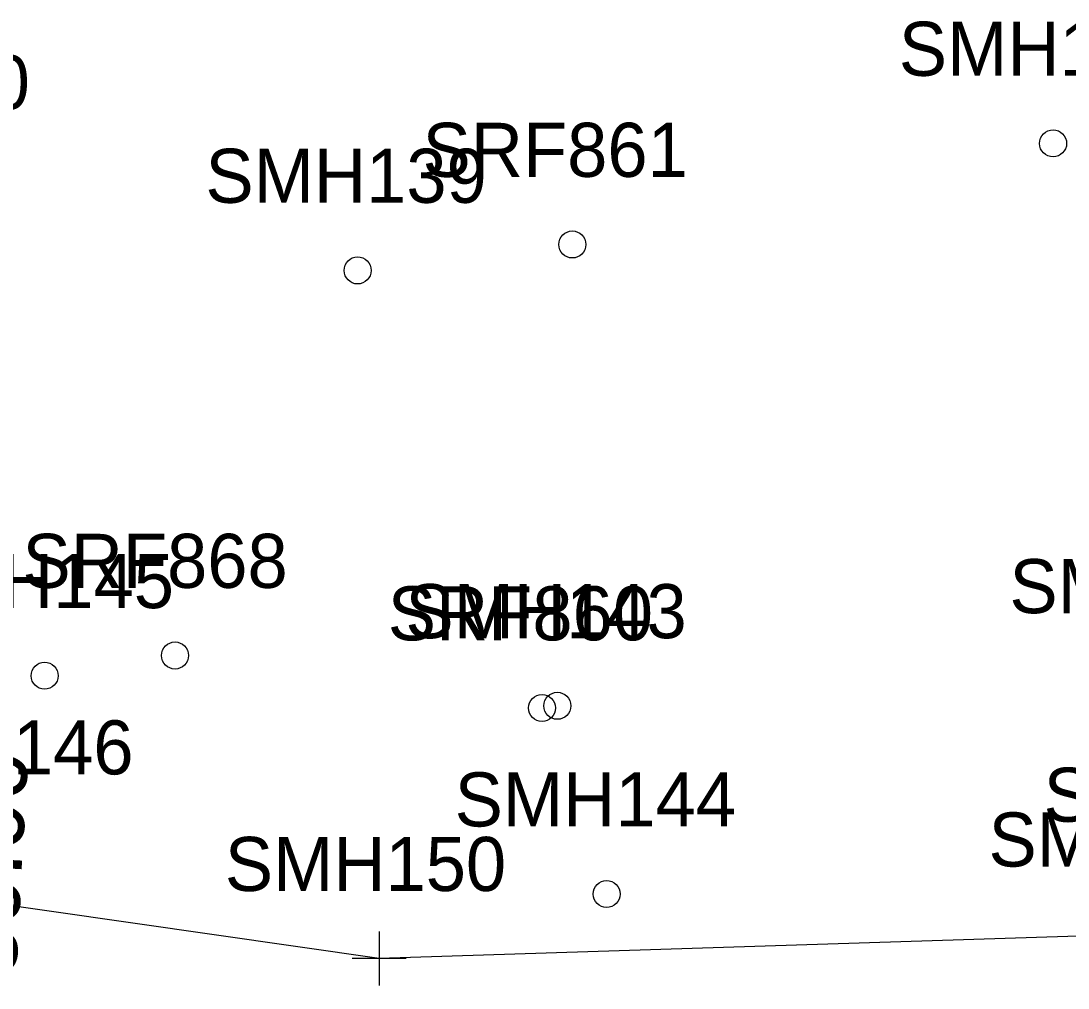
# Model space of a CAD drawing. Extents: x 941041 to 969446, y 397014 to 416764.
# Drawn here: x 951969.6 to 952047.1, y 403746.1 to 403817.6 of the extents above; entities that cross this region are included whole.
import ezdxf

# ---------------------------------------------------------------- set-up
doc = ezdxf.new("R2010")
doc.units = 0
for name, color, linetype in [('SURVEY - DTM - Breaklines', 7, 'Continuous'), ('SURVEY - DTM - Breaklines - Points - Locators', 7, 'Continuous'), ('SURVEY - DTM - Breaklines - Points - Numbers', 7, 'Continuous'), ('SURVEY - DTM - Spot Points - Locators', 7, 'Continuous'), ('SURVEY - DTM - Spot Points - Point Numbers', 7, 'Continuous'), ('SURVEY - PROPERTY - Station and Offset Flags', 7, 'Continuous')]:
    doc.layers.add(name, color=color, linetype=linetype)

msp = doc.modelspace()

# ---------------------------------------------------------------- linework, layer by layer
at = {"layer": 'SURVEY - DTM - Breaklines'}
msp.add_lwpolyline([(952052.424, 403750.087), (951996.089, 403748.278), (951959.461, 403753.528), (951937.955, 403753.706), (951919.411, 403744.33), (951914.356, 403717.205), (951914.763, 403681.401), (951927.271, 403658.289), (951940.68, 403647.827), (951991.851, 403656.35), (952039.728, 403671.731), (952061.805, 403680.377), (952092.796, 403692.546)], dxfattribs=at)
at = {"layer": 'SURVEY - DTM - Breaklines - Points - Locators'}
for p, q in [((951996.089, 403750.278), (951996.089, 403746.278)), ((951998.089, 403748.278), (951994.089, 403748.278))]:
    msp.add_line(p, q, dxfattribs=at)
at = {"layer": 'SURVEY - DTM - Spot Points - Locators'}
for centre in [(952045.945, 403808.578), (952010.382, 403801.103), (951994.496, 403799.183), (951980.992, 403770.699), (951971.343, 403769.2), (952009.272, 403766.978), (952008.141, 403766.817), (952012.917, 403753.052)]:
    msp.add_circle(centre, 1, dxfattribs=at)

# ---------------------------------------------------------------- texts
at = {"layer": 'SURVEY - DTM - Breaklines - Points - Numbers'}
for s, p in [('SMH149', (952041.169, 403755.087)), ('SMH150', (951984.676, 403753.278))]:
    msp.add_text(s, height=4, dxfattribs=at).set_placement(p)
at = {"layer": 'SURVEY - DTM - Spot Points - Point Numbers'}
for s, p in [('SMH140', (952034.532, 403813.578)), ('SRF870', (951950.632, 403811.105)), ('SRF861', (951999.3, 403806.103)), ('SMH139', (951983.241, 403804.183)), ('SRF868', (951969.705, 403775.699)), ('SMH145', (951960.103, 403774.2)), ('SMH141', (952042.714, 403773.827)), ('SRF860', (951996.728, 403771.817)), ('SMH143', (951998.032, 403771.978)), ('SMH146', (951957.114, 403761.902)), ('SMH144', (952001.677, 403758.052)), ('SMH142', (952045.242, 403758.401))]:
    msp.add_text(s, height=4, dxfattribs=at).set_placement(p)
at = {"layer": 'SURVEY - PROPERTY - Station and Offset Flags'}
msp.add_text("30.00'", height=5, rotation=86.86922, dxfattribs=at).set_placement((951969.205, 403746.855))

doc.saveas('drawing.dxf')
